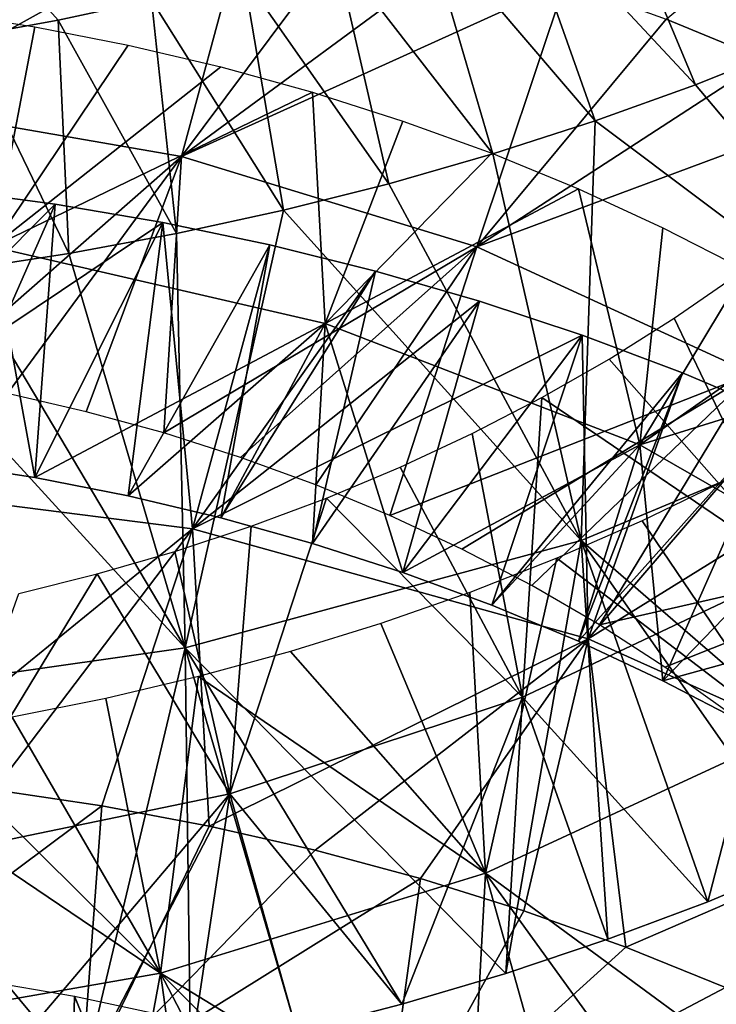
# Model space of a CAD drawing. Header units: millimetres. Extents: x -161 to 161, y -94 to 1149.
# Tile 779 of 1056: x 45.14 to 47.41, y 393.11 to 396.31. Entities that reach past the tile are written whole.
import ezdxf

# ---------------------------------------------------------------- set-up
doc = ezdxf.new("R2010")
doc.units = ezdxf.units.MM
doc.header["$LTSCALE"] = 81.481481
for name, color, linetype in [('65', 7, 'CONTINUOUS'), ('66', 7, 'CONTINUOUS'), ('67', 7, 'CONTINUOUS'), ('79', 7, 'CONTINUOUS'), ('80', 7, 'CONTINUOUS')]:
    doc.layers.add(name, color=color, linetype=linetype)

msp = doc.modelspace()

# ---------------------------------------------------------------- linework, layer by layer
at = {"layer": '65', "color": 7, "linetype": 'CONTINUOUS', "true_color": 0xaaaaaa}
for points in [[(44.8469, 396.89, -29.3795), (45.1987, 396.8456, -29.3876), (44.6715, 396.0398, -28.541), (44.8469, 396.89, -29.3795)], [(45.1987, 396.8456, -29.3876), (45.5487, 396.7883, -29.3833), (44.6715, 396.0398, -28.541), (45.1987, 396.8456, -29.3876)], [(45.5487, 396.7883, -29.3833), (45.8961, 396.7183, -29.367), (44.6715, 396.0398, -28.541), (45.5487, 396.7883, -29.3833)], [(44.6715, 396.0398, -28.541), (45.8961, 396.7183, -29.367), (45.6664, 395.8675, -28.5525), (44.6715, 396.0398, -28.541)], [(45.8961, 396.7183, -29.367), (46.2403, 396.6357, -29.3387), (45.6664, 395.8675, -28.5525), (45.8961, 396.7183, -29.367)], [(46.2403, 396.6357, -29.3387), (46.5802, 396.5406, -29.2985), (45.6664, 395.8675, -28.5525), (46.2403, 396.6357, -29.3387)], [(46.5802, 396.5406, -29.2985), (46.9149, 396.4332, -29.2468), (45.6664, 395.8675, -28.5525), (46.5802, 396.5406, -29.2985)], [(45.6664, 395.8675, -28.5525), (46.9149, 396.4332, -29.2468), (46.6268, 395.5728, -28.4477), (45.6664, 395.8675, -28.5525)], [(46.9149, 396.4332, -29.2468), (47.2435, 396.3136, -29.1835), (46.6268, 395.5728, -28.4477), (46.9149, 396.4332, -29.2468)], [(47.2435, 396.3136, -29.1835), (47.565, 396.1821, -29.109), (46.6268, 395.5728, -28.4477), (47.2435, 396.3136, -29.1835)], [(47.565, 396.1821, -29.109), (47.8785, 396.0388, -29.0235), (46.6268, 395.5728, -28.4477), (47.565, 396.1821, -29.109)], [(44.6715, 396.0398, -28.541), (45.6664, 395.8675, -28.5525), (44.8416, 395.1447, -27.7259), (44.6715, 396.0398, -28.541)], [(46.6268, 395.5728, -28.4477), (47.8785, 396.0388, -29.0235), (47.5234, 395.1609, -28.2326), (46.6268, 395.5728, -28.4477)], [(44.8416, 395.1447, -27.7259), (45.6664, 395.8675, -28.5525), (45.1001, 395.096, -27.7379), (44.8416, 395.1447, -27.7259)], [(45.1001, 395.096, -27.7379), (45.6664, 395.8675, -28.5525), (45.3562, 395.0369, -27.7399), (45.1001, 395.096, -27.7379)], [(45.3562, 395.0369, -27.7399), (45.6664, 395.8675, -28.5525), (45.6092, 394.9677, -27.7321), (45.3562, 395.0369, -27.7399)], [(45.6664, 395.8675, -28.5525), (46.6268, 395.5728, -28.4477), (45.6092, 394.9677, -27.7321), (45.6664, 395.8675, -28.5525)], [(45.6092, 394.9677, -27.7321), (46.6268, 395.5728, -28.4477), (45.8585, 394.8884, -27.7147), (45.6092, 394.9677, -27.7321)], [(45.8585, 394.8884, -27.7147), (46.6268, 395.5728, -28.4477), (46.1036, 394.799, -27.6878), (45.8585, 394.8884, -27.7147)], [(46.1036, 394.799, -27.6878), (46.6268, 395.5728, -28.4477), (46.3438, 394.6995, -27.6514), (46.1036, 394.799, -27.6878)], [(46.6268, 395.5728, -28.4477), (47.5234, 395.1609, -28.2326), (46.3438, 394.6995, -27.6514), (46.6268, 395.5728, -28.4477)], [(47.4721, 395.4816, -16.3126), (47.6597, 394.5255, -15.3503), (47.2697, 395.3412, -16.2197), (47.4721, 395.4816, -16.3126)], [(47.2697, 395.3412, -16.2197), (47.6597, 394.5255, -15.3503), (47.0584, 395.2083, -16.1357), (47.2697, 395.3412, -16.2197)], [(47.0584, 395.2083, -16.1357), (47.6597, 394.5255, -15.3503), (46.839, 395.083, -16.061), (47.0584, 395.2083, -16.1357)], [(46.3438, 394.6995, -27.6514), (47.5234, 395.1609, -28.2326), (46.5783, 394.5902, -27.6059), (46.3438, 394.6995, -27.6514)], [(46.5783, 394.5902, -27.6059), (47.5234, 395.1609, -28.2326), (46.8061, 394.4713, -27.5513), (46.5783, 394.5902, -27.6059)], [(46.8061, 394.4713, -27.5513), (47.5234, 395.1609, -28.2326), (47.0267, 394.3431, -27.4881), (46.8061, 394.4713, -27.5513)], [(47.5234, 395.1609, -28.2326), (48.3301, 394.641, -27.917), (47.0267, 394.3431, -27.4881), (47.5234, 395.1609, -28.2326)], [(46.839, 395.083, -16.061), (46.7758, 394.1083, -15.0863), (46.612, 394.9657, -15.996), (46.839, 395.083, -16.061)], [(47.6597, 394.5255, -15.3503), (46.7758, 394.1083, -15.0863), (46.839, 395.083, -16.061), (47.6597, 394.5255, -15.3503)], [(46.612, 394.9657, -15.996), (46.7758, 394.1083, -15.0863), (46.3782, 394.8567, -15.9409), (46.612, 394.9657, -15.996)], [(46.3782, 394.8567, -15.9409), (46.7758, 394.1083, -15.0863), (46.1383, 394.7562, -15.896), (46.3782, 394.8567, -15.9409)], [(46.7758, 394.1083, -15.0863), (45.8239, 393.7939, -14.9448), (46.1383, 394.7562, -15.896), (46.7758, 394.1083, -15.0863)], [(46.1383, 394.7562, -15.896), (45.8239, 393.7939, -14.9448), (45.8934, 394.6647, -15.8618), (46.1383, 394.7562, -15.896)], [(45.8934, 394.6647, -15.8618), (45.8239, 393.7939, -14.9448), (45.6443, 394.5824, -15.8383), (45.8934, 394.6647, -15.8618)], [(47.0267, 394.3431, -27.4881), (48.3301, 394.641, -27.917), (47.2393, 394.206, -27.4167), (47.0267, 394.3431, -27.4881)], [(47.2393, 394.206, -27.4167), (48.3301, 394.641, -27.917), (47.4433, 394.0602, -27.3373), (47.2393, 394.206, -27.4167)], [(45.6443, 394.5824, -15.8383), (45.8239, 393.7939, -14.9448), (45.3918, 394.5092, -15.8256), (45.6443, 394.5824, -15.8383)], [(45.8239, 393.7939, -14.9448), (44.8324, 393.5885, -14.9318), (45.3918, 394.5092, -15.8256), (45.8239, 393.7939, -14.9448)], [(45.3918, 394.5092, -15.8256), (44.8324, 393.5885, -14.9318), (45.1366, 394.4452, -15.8237), (45.3918, 394.5092, -15.8256)], [(47.6597, 394.5255, -15.3503), (47.3788, 393.443, -14.2793), (46.7758, 394.1083, -15.0863), (47.6597, 394.5255, -15.3503)], [(47.697, 393.5755, -14.368), (47.3788, 393.443, -14.2793), (47.6597, 394.5255, -15.3503), (47.697, 393.5755, -14.368)], [(46.7758, 394.1083, -15.0863), (46.3835, 393.1094, -14.0895), (45.8239, 393.7939, -14.9448), (46.7758, 394.1083, -15.0863)], [(46.7212, 393.2096, -14.1398), (46.3835, 393.1094, -14.0895), (46.7758, 394.1083, -15.0863), (46.7212, 393.2096, -14.1398)], [(47.0532, 393.3209, -14.2031), (46.7212, 393.2096, -14.1398), (46.7758, 394.1083, -15.0863), (47.0532, 393.3209, -14.2031)], [(47.3788, 393.443, -14.2793), (47.0532, 393.3209, -14.2031), (46.7758, 394.1083, -15.0863), (47.3788, 393.443, -14.2793)], [(45.0567, 393.8065, -32.7722), (45.4074, 393.7545, -32.7761), (44.3389, 392.9576, -31.9484), (45.0567, 393.8065, -32.7722)], [(45.8239, 393.7939, -14.9448), (44.9955, 392.8205, -14.0201), (44.8324, 393.5885, -14.9318), (45.8239, 393.7939, -14.9448)], [(45.3465, 392.8757, -14.0175), (44.9955, 392.8205, -14.0201), (45.8239, 393.7939, -14.9448), (45.3465, 392.8757, -14.0175)], [(45.6953, 392.9423, -14.0283), (45.3465, 392.8757, -14.0175), (45.8239, 393.7939, -14.9448), (45.6953, 392.9423, -14.0283)], [(46.0413, 393.0203, -14.0523), (45.6953, 392.9423, -14.0283), (45.8239, 393.7939, -14.9448), (46.0413, 393.0203, -14.0523)], [(46.3835, 393.1094, -14.0895), (46.0413, 393.0203, -14.0523), (45.8239, 393.7939, -14.9448), (46.3835, 393.1094, -14.0895)], [(44.3389, 392.9576, -31.9484), (45.4074, 393.7545, -32.7761), (45.3389, 392.8302, -32.0077), (44.3389, 392.9576, -31.9484)], [(45.4074, 393.7545, -32.7761), (45.756, 393.689, -32.7687), (45.3389, 392.8302, -32.0077), (45.4074, 393.7545, -32.7761)], [(45.756, 393.689, -32.7687), (46.1017, 393.6102, -32.7501), (45.3389, 392.8302, -32.0077), (45.756, 393.689, -32.7687)], [(46.1017, 393.6102, -32.7501), (46.4435, 393.5181, -32.7204), (45.3389, 392.8302, -32.0077), (46.1017, 393.6102, -32.7501)], [(45.3389, 392.8302, -32.0077), (46.4435, 393.5181, -32.7204), (46.314, 392.5719, -31.9569), (45.3389, 392.8302, -32.0077)], [(46.4435, 393.5181, -32.7204), (46.7805, 393.413, -32.6799), (46.314, 392.5719, -31.9569), (46.4435, 393.5181, -32.7204)], [(46.7805, 393.413, -32.6799), (47.1117, 393.2949, -32.6285), (46.314, 392.5719, -31.9569), (46.7805, 393.413, -32.6799)], [(47.1117, 393.2949, -32.6285), (47.436, 393.1641, -32.5667), (46.314, 392.5719, -31.9569), (47.1117, 393.2949, -32.6285)], [(47.436, 393.1641, -32.5667), (47.7528, 393.0208, -32.4944), (46.314, 392.5719, -31.9569), (47.436, 393.1641, -32.5667)]]:
    msp.add_3dface(points, dxfattribs=at)
at = {"layer": '66', "color": 7, "linetype": 'CONTINUOUS', "true_color": 0xaaaaaa}
for points in [[(47.2989, 396.973, -13.0712), (47.0256, 396.8503, -12.9877), (47.6583, 396.2285, -12.1719), (47.2989, 396.973, -13.0712)], [(47.9696, 396.366, -12.2769), (47.2989, 396.973, -13.0712), (47.6583, 396.2285, -12.1719), (47.9696, 396.366, -12.2769)], [(47.0256, 396.8503, -12.9877), (46.7452, 396.7366, -12.9159), (47.339, 396.1007, -12.0795), (47.0256, 396.8503, -12.9877)], [(47.6583, 396.2285, -12.1719), (47.0256, 396.8503, -12.9877), (47.339, 396.1007, -12.0795), (47.6583, 396.2285, -12.1719)], [(46.7452, 396.7366, -12.9159), (46.4584, 396.6322, -12.8562), (47.0125, 395.983, -12.0001), (46.7452, 396.7366, -12.9159)], [(47.339, 396.1007, -12.0795), (46.7452, 396.7366, -12.9159), (47.0125, 395.983, -12.0001), (47.339, 396.1007, -12.0795)], [(46.4584, 396.6322, -12.8562), (46.166, 396.5373, -12.8087), (46.6796, 395.8757, -11.934), (46.4584, 396.6322, -12.8562)], [(47.0125, 395.983, -12.0001), (46.4584, 396.6322, -12.8562), (46.6796, 395.8757, -11.934), (47.0125, 395.983, -12.0001)], [(46.166, 396.5373, -12.8087), (45.8689, 396.4521, -12.7735), (46.341, 395.7787, -11.8814), (46.166, 396.5373, -12.8087)], [(46.6796, 395.8757, -11.934), (46.166, 396.5373, -12.8087), (46.341, 395.7787, -11.8814), (46.6796, 395.8757, -11.934)], [(45.8689, 396.4521, -12.7735), (45.5681, 396.3765, -12.7508), (45.9976, 395.6923, -11.8423), (45.8689, 396.4521, -12.7735)], [(46.341, 395.7787, -11.8814), (45.8689, 396.4521, -12.7735), (45.9976, 395.6923, -11.8423), (46.341, 395.7787, -11.8814)], [(45.5681, 396.3765, -12.7508), (45.2643, 396.3108, -12.7406), (45.6501, 395.6165, -11.8168), (45.5681, 396.3765, -12.7508)], [(45.9976, 395.6923, -11.8423), (45.5681, 396.3765, -12.7508), (45.6501, 395.6165, -11.8168), (45.9976, 395.6923, -11.8423)], [(45.2643, 396.3108, -12.7406), (44.9584, 396.2551, -12.7432), (45.2995, 395.5515, -11.8051), (45.2643, 396.3108, -12.7406)], [(45.6501, 395.6165, -11.8168), (45.2643, 396.3108, -12.7406), (45.2995, 395.5515, -11.8051), (45.6501, 395.6165, -11.8168)], [(45.2995, 395.5515, -11.8051), (44.9584, 396.2551, -12.7432), (44.9469, 395.4975, -11.8074), (45.2995, 395.5515, -11.8051)], [(44.9026, 395.7582, -30.5781), (44.8832, 394.8698, -29.7697), (45.2551, 395.7117, -30.5852), (44.9026, 395.7582, -30.5781)], [(44.8832, 394.8698, -29.7697), (45.189, 394.8224, -29.7792), (45.2551, 395.7117, -30.5852), (44.8832, 394.8698, -29.7697)], [(45.2551, 395.7117, -30.5852), (45.189, 394.8224, -29.7792), (45.6055, 395.6521, -30.5803), (45.2551, 395.7117, -30.5852)], [(45.189, 394.8224, -29.7792), (45.493, 394.763, -29.7778), (45.6055, 395.6521, -30.5803), (45.189, 394.8224, -29.7792)], [(45.6055, 395.6521, -30.5803), (45.493, 394.763, -29.7778), (45.9531, 395.5796, -30.5637), (45.6055, 395.6521, -30.5803)], [(45.493, 394.763, -29.7778), (45.7946, 394.6918, -29.7657), (45.9531, 395.5796, -30.5637), (45.493, 394.763, -29.7778)], [(45.9531, 395.5796, -30.5637), (45.7946, 394.6918, -29.7657), (46.297, 395.4943, -30.5354), (45.9531, 395.5796, -30.5637)], [(45.7946, 394.6918, -29.7657), (46.0929, 394.6087, -29.7429), (46.297, 395.4943, -30.5354), (45.7946, 394.6918, -29.7657)], [(46.297, 395.4943, -30.5354), (46.0929, 394.6087, -29.7429), (46.6362, 395.3963, -30.4956), (46.297, 395.4943, -30.5354)], [(46.0929, 394.6087, -29.7429), (46.387, 394.514, -29.7096), (46.6362, 395.3963, -30.4956), (46.0929, 394.6087, -29.7429)], [(46.6362, 395.3963, -30.4956), (46.387, 394.514, -29.7096), (46.9698, 395.2858, -30.4444), (46.6362, 395.3963, -30.4956)], [(46.387, 394.514, -29.7096), (46.6756, 394.4078, -29.6659), (46.9698, 395.2858, -30.4444), (46.387, 394.514, -29.7096)], [(46.9698, 395.2858, -30.4444), (46.6756, 394.4078, -29.6659), (47.2969, 395.1629, -30.3821), (46.9698, 395.2858, -30.4444)], [(46.6756, 394.4078, -29.6659), (46.9578, 394.2903, -29.6121), (47.2969, 395.1629, -30.3821), (46.6756, 394.4078, -29.6659)], [(47.2969, 395.1629, -30.3821), (46.9578, 394.2903, -29.6121), (47.6167, 395.0277, -30.3087), (47.2969, 395.1629, -30.3821)], [(46.9578, 394.2903, -29.6121), (47.2329, 394.1619, -29.5483), (47.6167, 395.0277, -30.3087), (46.9578, 394.2903, -29.6121)], [(47.6167, 395.0277, -30.3087), (47.2329, 394.1619, -29.5483), (47.9288, 394.8806, -30.2247), (47.6167, 395.0277, -30.3087)], [(47.2329, 394.1619, -29.5483), (47.5002, 394.0227, -29.4751), (47.9288, 394.8806, -30.2247), (47.2329, 394.1619, -29.5483)]]:
    msp.add_3dface(points, dxfattribs=at)
at = {"layer": '67', "color": 7, "linetype": 'CONTINUOUS', "true_color": 0xaaaaaa}
for points in [[(47.565, 396.1821, -29.109), (47.2435, 396.3136, -29.1835), (48.0549, 396.9824, -27.9087), (47.565, 396.1821, -29.109)], [(47.6583, 396.2285, -12.1719), (47.339, 396.1007, -12.0795), (48.1656, 395.1174, -13.4255), (47.6583, 396.2285, -12.1719)], [(47.339, 396.1007, -12.0795), (47.0125, 395.983, -12.0001), (48.1656, 395.1174, -13.4255), (47.339, 396.1007, -12.0795)], [(47.0125, 395.983, -12.0001), (46.6796, 395.8757, -11.934), (46.9667, 394.6181, -13.0743), (47.0125, 395.983, -12.0001)], [(48.1656, 395.1174, -13.4255), (47.0125, 395.983, -12.0001), (46.9667, 394.6181, -13.0743), (48.1656, 395.1174, -13.4255)], [(46.6796, 395.8757, -11.934), (46.341, 395.7787, -11.8814), (46.9667, 394.6181, -13.0743), (46.6796, 395.8757, -11.934)], [(46.341, 395.7787, -11.8814), (45.9976, 395.6923, -11.8423), (46.9667, 394.6181, -13.0743), (46.341, 395.7787, -11.8814)], [(44.9026, 395.7582, -30.5781), (45.2551, 395.7117, -30.5852), (44.3707, 394.825, -31.6283), (44.9026, 395.7582, -30.5781)], [(45.2551, 395.7117, -30.5852), (45.6055, 395.6521, -30.5803), (44.3707, 394.825, -31.6283), (45.2551, 395.7117, -30.5852)], [(45.9976, 395.6923, -11.8423), (45.6501, 395.6165, -11.8168), (45.6776, 394.2693, -12.9094), (45.9976, 395.6923, -11.8423)], [(46.9667, 394.6181, -13.0743), (45.9976, 395.6923, -11.8423), (45.6776, 394.2693, -12.9094), (46.9667, 394.6181, -13.0743)], [(44.3707, 394.825, -31.6283), (45.6055, 395.6521, -30.5803), (45.7021, 394.6557, -31.6641), (44.3707, 394.825, -31.6283)], [(45.6055, 395.6521, -30.5803), (45.9531, 395.5796, -30.5637), (45.7021, 394.6557, -31.6641), (45.6055, 395.6521, -30.5803)], [(45.6501, 395.6165, -11.8168), (45.2995, 395.5515, -11.8051), (45.6776, 394.2693, -12.9094), (45.6501, 395.6165, -11.8168)], [(45.9531, 395.5796, -30.5637), (46.297, 395.4943, -30.5354), (45.7021, 394.6557, -31.6641), (45.9531, 395.5796, -30.5637)], [(45.2995, 395.5515, -11.8051), (44.9469, 395.4975, -11.8074), (45.6776, 394.2693, -12.9094), (45.2995, 395.5515, -11.8051)], [(44.9469, 395.4975, -11.8074), (44.5932, 395.4547, -11.8238), (45.6776, 394.2693, -12.9094), (44.9469, 395.4975, -11.8074)], [(46.297, 395.4943, -30.5354), (46.6362, 395.3963, -30.4956), (45.7021, 394.6557, -31.6641), (46.297, 395.4943, -30.5354)], [(45.6776, 394.2693, -12.9094), (44.5932, 395.4547, -11.8238), (44.3459, 394.0792, -12.9386), (45.6776, 394.2693, -12.9094)], [(46.6362, 395.3963, -30.4956), (46.9698, 395.2858, -30.4444), (45.7021, 394.6557, -31.6641), (46.6362, 395.3963, -30.4956)], [(45.7021, 394.6557, -31.6641), (46.9698, 395.2858, -30.4444), (46.9899, 394.2984, -31.5352), (45.7021, 394.6557, -31.6641)], [(46.9698, 395.2858, -30.4444), (47.2969, 395.1629, -30.3821), (46.9899, 394.2984, -31.5352), (46.9698, 395.2858, -30.4444)], [(47.2969, 395.1629, -30.3821), (47.6167, 395.0277, -30.3087), (46.9899, 394.2984, -31.5352), (47.2969, 395.1629, -30.3821)], [(48.007, 393.7182, -14.4688), (48.1656, 395.1174, -13.4255), (46.9667, 394.6181, -13.0743), (48.007, 393.7182, -14.4688)], [(47.6167, 395.0277, -30.3087), (47.9288, 394.8806, -30.2247), (46.9899, 394.2984, -31.5352), (47.6167, 395.0277, -30.3087)], [(46.9899, 394.2984, -31.5352), (47.9288, 394.8806, -30.2247), (48.1867, 393.7606, -31.2503), (46.9899, 394.2984, -31.5352)], [(44.7046, 393.8449, -32.7567), (44.3707, 394.825, -31.6283), (45.7021, 394.6557, -31.6641), (44.7046, 393.8449, -32.7567)], [(45.0567, 393.8065, -32.7722), (44.7046, 393.8449, -32.7567), (45.7021, 394.6557, -31.6641), (45.0567, 393.8065, -32.7722)], [(45.4074, 393.7545, -32.7761), (45.0567, 393.8065, -32.7722), (45.7021, 394.6557, -31.6641), (45.4074, 393.7545, -32.7761)], [(45.756, 393.689, -32.7687), (45.4074, 393.7545, -32.7761), (45.7021, 394.6557, -31.6641), (45.756, 393.689, -32.7687)], [(45.756, 393.689, -32.7687), (45.7021, 394.6557, -31.6641), (46.9899, 394.2984, -31.5352), (45.756, 393.689, -32.7687)], [(46.7212, 393.2096, -14.1398), (46.9667, 394.6181, -13.0743), (45.6776, 394.2693, -12.9094), (46.7212, 393.2096, -14.1398)], [(46.7212, 393.2096, -14.1398), (47.0532, 393.3209, -14.2031), (46.9667, 394.6181, -13.0743), (46.7212, 393.2096, -14.1398)], [(47.0532, 393.3209, -14.2031), (47.3788, 393.443, -14.2793), (46.9667, 394.6181, -13.0743), (47.0532, 393.3209, -14.2031)], [(47.3788, 393.443, -14.2793), (47.697, 393.5755, -14.368), (46.9667, 394.6181, -13.0743), (47.3788, 393.443, -14.2793)], [(47.697, 393.5755, -14.368), (48.007, 393.7182, -14.4688), (46.9667, 394.6181, -13.0743), (47.697, 393.5755, -14.368)], [(46.1017, 393.6102, -32.7501), (45.756, 393.689, -32.7687), (46.9899, 394.2984, -31.5352), (46.1017, 393.6102, -32.7501)], [(46.4435, 393.5181, -32.7204), (46.1017, 393.6102, -32.7501), (46.9899, 394.2984, -31.5352), (46.4435, 393.5181, -32.7204)], [(46.7805, 393.413, -32.6799), (46.4435, 393.5181, -32.7204), (46.9899, 394.2984, -31.5352), (46.7805, 393.413, -32.6799)], [(47.1117, 393.2949, -32.6285), (46.7805, 393.413, -32.6799), (46.9899, 394.2984, -31.5352), (47.1117, 393.2949, -32.6285)], [(47.1117, 393.2949, -32.6285), (46.9899, 394.2984, -31.5352), (48.1867, 393.7606, -31.2503), (47.1117, 393.2949, -32.6285)], [(45.3465, 392.8757, -14.0175), (45.6776, 394.2693, -12.9094), (44.3459, 394.0792, -12.9386), (45.3465, 392.8757, -14.0175)], [(45.3465, 392.8757, -14.0175), (45.6953, 392.9423, -14.0283), (45.6776, 394.2693, -12.9094), (45.3465, 392.8757, -14.0175)], [(45.6953, 392.9423, -14.0283), (46.0413, 393.0203, -14.0523), (45.6776, 394.2693, -12.9094), (45.6953, 392.9423, -14.0283)], [(46.0413, 393.0203, -14.0523), (46.3835, 393.1094, -14.0895), (45.6776, 394.2693, -12.9094), (46.0413, 393.0203, -14.0523)], [(46.3835, 393.1094, -14.0895), (46.7212, 393.2096, -14.1398), (45.6776, 394.2693, -12.9094), (46.3835, 393.1094, -14.0895)], [(44.9955, 392.8205, -14.0201), (45.3465, 392.8757, -14.0175), (44.3459, 394.0792, -12.9386), (44.9955, 392.8205, -14.0201)], [(47.436, 393.1641, -32.5667), (47.1117, 393.2949, -32.6285), (48.1867, 393.7606, -31.2503), (47.436, 393.1641, -32.5667)]]:
    msp.add_3dface(points, dxfattribs=at)
at = {"layer": '79', "color": 7, "linetype": 'CONTINUOUS', "true_color": 0xaaaaaa}
for points in [[(45.012, 392.5309, -32.4235), (45.0122, 393.1877, -31.6477), (45.3018, 392.5054, -32.4023), (45.012, 392.5309, -32.4235)], [(45.0122, 393.1877, -31.6477), (45.318, 393.1354, -31.6545), (45.3018, 392.5054, -32.4023), (45.0122, 393.1877, -31.6477)], [(45.3018, 392.5054, -32.4023), (45.318, 393.1354, -31.6545), (45.5906, 392.4688, -32.3717), (45.3018, 392.5054, -32.4023)], [(45.318, 393.1354, -31.6545), (45.6214, 393.0708, -31.6507), (45.5906, 392.4688, -32.3717), (45.318, 393.1354, -31.6545)]]:
    msp.add_3dface(points, dxfattribs=at)
at = {"layer": '80', "color": 7, "linetype": 'CONTINUOUS', "true_color": 0xaaaaaa}
for points in [[(44.9584, 396.2551, -12.7432), (45.2643, 396.3108, -12.7406), (44.5, 397.1627, -12.0114), (44.9584, 396.2551, -12.7432)], [(45.2643, 396.3108, -12.7406), (45.5681, 396.3765, -12.7508), (44.5, 397.1627, -12.0114), (45.2643, 396.3108, -12.7406)], [(44.8832, 396.3363, -28.2201), (45.189, 396.2886, -28.2282), (45.0512, 395.5728, -28.9958), (44.8832, 396.3363, -28.2201)], [(45.189, 396.2886, -28.2282), (45.493, 396.2293, -28.2251), (45.0512, 395.5728, -28.9958), (45.189, 396.2886, -28.2282)], [(45.493, 396.2293, -28.2251), (45.7946, 396.1584, -28.2109), (45.0512, 395.5728, -28.9958), (45.493, 396.2293, -28.2251)], [(45.7946, 396.1584, -28.2109), (46.0929, 396.0761, -28.1858), (45.0512, 395.5728, -28.9958), (45.7946, 396.1584, -28.2109)], [(45.0512, 395.5728, -28.9958), (46.0929, 396.0761, -28.1858), (46.134, 395.3244, -28.9549), (45.0512, 395.5728, -28.9958)], [(46.0929, 396.0761, -28.1858), (46.387, 395.9824, -28.1498), (46.134, 395.3244, -28.9549), (46.0929, 396.0761, -28.1858)], [(46.387, 395.9824, -28.1498), (46.6756, 395.8775, -28.1031), (46.134, 395.3244, -28.9549), (46.387, 395.9824, -28.1498)], [(46.6756, 395.8775, -28.1031), (46.9578, 395.7616, -28.0458), (46.134, 395.3244, -28.9549), (46.6756, 395.8775, -28.1031)], [(46.134, 395.3244, -28.9549), (46.9578, 395.7616, -28.0458), (47.1576, 394.9291, -28.7772), (46.134, 395.3244, -28.9549)], [(46.9578, 395.7616, -28.0458), (47.2329, 395.635, -27.9784), (47.1576, 394.9291, -28.7772), (46.9578, 395.7616, -28.0458)], [(47.2329, 395.635, -27.9784), (47.5002, 395.498, -27.9012), (47.1576, 394.9291, -28.7772), (47.2329, 395.635, -27.9784)], [(45.189, 394.8224, -29.7792), (44.8832, 394.8698, -29.7697), (45.0512, 395.5728, -28.9958), (45.189, 394.8224, -29.7792)], [(45.189, 394.8224, -29.7792), (45.0512, 395.5728, -28.9958), (46.134, 395.3244, -28.9549), (45.189, 394.8224, -29.7792)], [(47.5002, 395.498, -27.9012), (47.7591, 395.351, -27.8144), (47.1576, 394.9291, -28.7772), (47.5002, 395.498, -27.9012)], [(47.7591, 395.351, -27.8144), (48.0091, 395.194, -27.7185), (47.1576, 394.9291, -28.7772), (47.7591, 395.351, -27.8144)], [(45.493, 394.763, -29.7778), (45.189, 394.8224, -29.7792), (46.134, 395.3244, -28.9549), (45.493, 394.763, -29.7778)], [(45.7946, 394.6918, -29.7657), (45.493, 394.763, -29.7778), (46.134, 395.3244, -28.9549), (45.7946, 394.6918, -29.7657)], [(46.0929, 394.6087, -29.7429), (45.7946, 394.6918, -29.7657), (46.134, 395.3244, -28.9549), (46.0929, 394.6087, -29.7429)], [(46.387, 394.514, -29.7096), (46.0929, 394.6087, -29.7429), (46.134, 395.3244, -28.9549), (46.387, 394.514, -29.7096)], [(46.387, 394.514, -29.7096), (46.134, 395.3244, -28.9549), (47.1576, 394.9291, -28.7772), (46.387, 394.514, -29.7096)], [(47.1576, 394.9291, -28.7772), (48.0091, 395.194, -27.7185), (48.0852, 394.3967, -28.4734), (47.1576, 394.9291, -28.7772)], [(46.6756, 394.4078, -29.6659), (46.387, 394.514, -29.7096), (47.1576, 394.9291, -28.7772), (46.6756, 394.4078, -29.6659)], [(46.9578, 394.2903, -29.6121), (46.6756, 394.4078, -29.6659), (47.1576, 394.9291, -28.7772), (46.9578, 394.2903, -29.6121)], [(47.2329, 394.1619, -29.5483), (46.9578, 394.2903, -29.6121), (47.1576, 394.9291, -28.7772), (47.2329, 394.1619, -29.5483)], [(47.2329, 394.1619, -29.5483), (47.1576, 394.9291, -28.7772), (48.0852, 394.3967, -28.4734), (47.2329, 394.1619, -29.5483)], [(47.4345, 394.8116, -14.9262), (47.1651, 394.6815, -14.8412), (47.6355, 393.9886, -15.79), (47.4345, 394.8116, -14.9262)], [(47.1651, 394.6815, -14.8412), (46.888, 394.5606, -14.7675), (47.6355, 393.9886, -15.79), (47.1651, 394.6815, -14.8412)], [(46.888, 394.5606, -14.7675), (46.6043, 394.4492, -14.7053), (46.6556, 393.5358, -15.5134), (46.888, 394.5606, -14.7675)], [(47.6355, 393.9886, -15.79), (46.888, 394.5606, -14.7675), (46.6556, 393.5358, -15.5134), (47.6355, 393.9886, -15.79)], [(46.6043, 394.4492, -14.7053), (46.3148, 394.3478, -14.655), (46.6556, 393.5358, -15.5134), (46.6043, 394.4492, -14.7053)], [(47.5002, 394.0227, -29.4751), (47.2329, 394.1619, -29.5483), (48.0852, 394.3967, -28.4734), (47.5002, 394.0227, -29.4751)], [(46.3148, 394.3478, -14.655), (46.0204, 394.2564, -14.6167), (46.6556, 393.5358, -15.5134), (46.3148, 394.3478, -14.655)], [(46.0204, 394.2564, -14.6167), (45.7219, 394.1751, -14.5904), (46.6556, 393.5358, -15.5134), (46.0204, 394.2564, -14.6167)], [(45.7219, 394.1751, -14.5904), (45.4199, 394.104, -14.5762), (45.5976, 393.2099, -15.3856), (45.7219, 394.1751, -14.5904)], [(46.6556, 393.5358, -15.5134), (45.7219, 394.1751, -14.5904), (45.5976, 393.2099, -15.3856), (46.6556, 393.5358, -15.5134)], [(45.4199, 394.104, -14.5762), (45.115, 394.0431, -14.5743), (45.5976, 393.2099, -15.3856), (45.4199, 394.104, -14.5762)], [(45.115, 394.0431, -14.5743), (44.8081, 393.9926, -14.5848), (45.5976, 393.2099, -15.3856), (45.115, 394.0431, -14.5743)], [(44.8081, 393.9926, -14.5848), (44.5, 393.9526, -14.6079), (45.5976, 393.2099, -15.3856), (44.8081, 393.9926, -14.5848)], [(47.4345, 392.9635, -16.5251), (47.6355, 393.9886, -15.79), (46.6556, 393.5358, -15.5134), (47.4345, 392.9635, -16.5251)], [(45.5976, 393.2099, -15.3856), (44.5, 393.9526, -14.6079), (44.5, 393.0184, -15.4131), (45.5976, 393.2099, -15.3856)], [(46.6043, 392.595, -16.3148), (46.6556, 393.5358, -15.5134), (45.5976, 393.2099, -15.3856), (46.6043, 392.595, -16.3148)], [(46.6043, 392.595, -16.3148), (46.888, 392.7081, -16.3737), (46.6556, 393.5358, -15.5134), (46.6043, 392.595, -16.3148)], [(46.888, 392.7081, -16.3737), (47.1651, 392.8311, -16.444), (46.6556, 393.5358, -15.5134), (46.888, 392.7081, -16.3737)], [(47.1651, 392.8311, -16.444), (47.4345, 392.9635, -16.5251), (46.6556, 393.5358, -15.5134), (47.1651, 392.8311, -16.444)], [(45.4199, 392.2462, -16.1957), (45.5976, 393.2099, -15.3856), (44.5, 393.0184, -15.4131), (45.4199, 392.2462, -16.1957)], [(45.4199, 392.2462, -16.1957), (45.7219, 392.3177, -16.2078), (45.5976, 393.2099, -15.3856), (45.4199, 392.2462, -16.1957)], [(45.7219, 392.3177, -16.2078), (46.0204, 392.3998, -16.2318), (45.5976, 393.2099, -15.3856), (45.7219, 392.3177, -16.2078)], [(46.0204, 392.3998, -16.2318), (46.3148, 392.4922, -16.2674), (45.5976, 393.2099, -15.3856), (46.0204, 392.3998, -16.2318)], [(46.3148, 392.4922, -16.2674), (46.6043, 392.595, -16.3148), (45.5976, 393.2099, -15.3856), (46.3148, 392.4922, -16.2674)]]:
    msp.add_3dface(points, dxfattribs=at)

doc.saveas('drawing.dxf')
